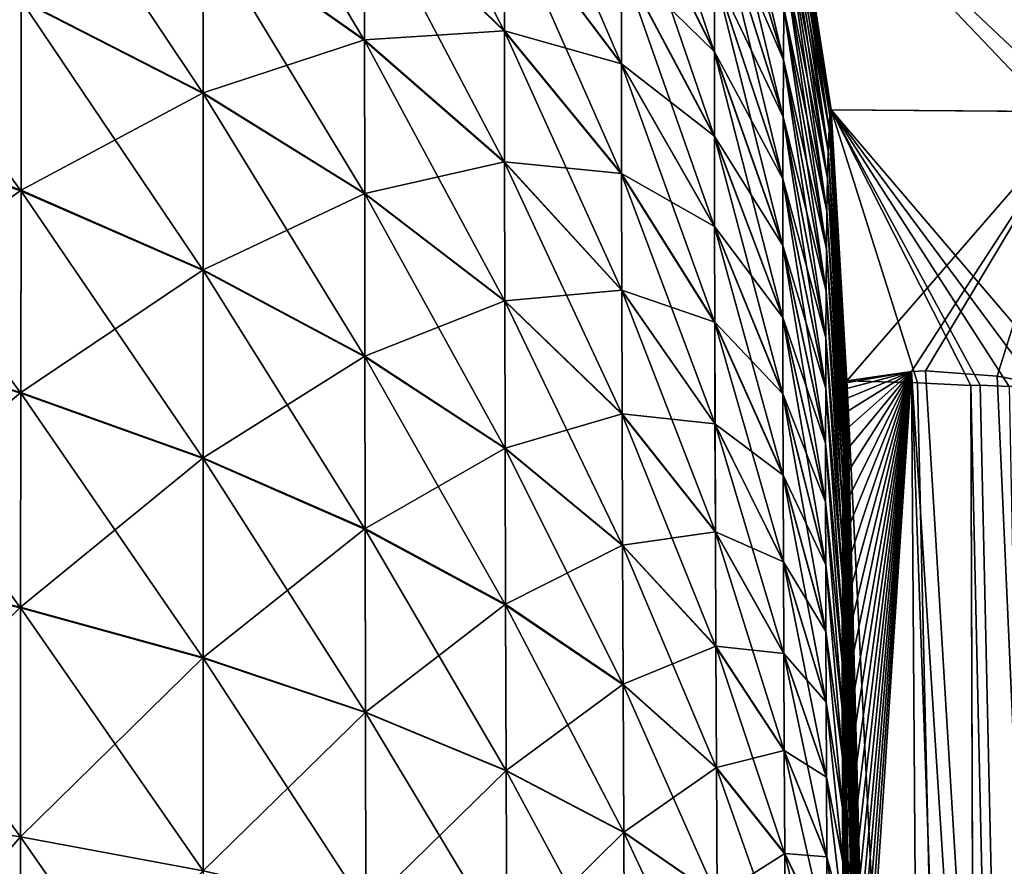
# Model space of a CAD drawing. Header units: metres. Extents: x -2 to 85, y -75 to 96.
# Tile 419 of 444: x 11.237 to 11.75, y 72.958 to 73.399. Entities that reach past the tile are written whole.
import ezdxf

# ---------------------------------------------------------------- set-up
doc = ezdxf.new("R2010")
doc.units = ezdxf.units.M
doc.layers.add('solid_20204500', color=7, linetype='CONTINUOUS')

msp = doc.modelspace()

# ---------------------------------------------------------------- linework, layer by layer
at = {"layer": 'solid_20204500'}
for points in [[(11.489854, 73.392929, -73.676201), (11.416959, 73.463409, -73.776245), (11.416917, 73.534271, -73.722198)], [(11.489786, 73.4571, -73.627266), (11.489854, 73.392929, -73.676201), (11.416917, 73.534271, -73.722198)], [(11.417023, 73.388199, -73.825966), (11.332903, 73.447662, -73.924355), (11.332889, 73.529556, -73.870209)], [(11.416959, 73.463409, -73.776245), (11.417023, 73.388199, -73.825966), (11.332889, 73.529556, -73.870209)], [(11.599245, 73.38205, -73.338394), (11.550748, 73.47998, -73.429924), (11.550792, 73.527, -73.376129)], [(11.599294, 73.423042, -73.291481), (11.599245, 73.38205, -73.338394), (11.550792, 73.527, -73.376129)], [(11.635127, 73.377975, -73.116997), (11.599535, 73.496071, -73.188713), (11.599733, 73.527855, -73.132568)], [(11.635327, 73.404922, -73.069305), (11.635127, 73.377975, -73.116997), (11.599733, 73.527855, -73.132568)], [(11.550791, 73.375854, -73.527367), (11.489786, 73.4571, -73.627266), (11.489753, 73.517464, -73.574455)], [(11.550748, 73.429604, -73.480354), (11.550791, 73.375854, -73.527367), (11.489753, 73.517464, -73.574455)], [(11.332922, 73.360741, -73.973671), (11.238235, 73.409142, -74.068512), (11.238295, 73.502647, -74.015465)], [(11.332903, 73.447662, -73.924355), (11.332922, 73.360741, -73.973671), (11.238295, 73.502647, -74.015465)], [(11.599535, 73.496262, 73.188492), (11.599389, 73.461342, 73.241394), (11.635127, 73.378136, 73.116806)], [(11.634978, 73.348297, -73.161949), (11.59939, 73.46109, -73.241631), (11.599535, 73.496071, -73.188713)], [(11.599535, 73.496262, 73.188492), (11.635127, 73.378136, 73.116806), (11.635328, 73.40509, 73.069115)], [(11.635127, 73.377975, -73.116997), (11.634978, 73.348297, -73.161949), (11.599535, 73.496071, -73.188713)], [(11.658914, 73.341934, -72.822723), (11.636739, 73.481377, -72.847153), (11.637282, 73.490631, -72.781746)], [(11.637282, 73.490562, 72.781815), (11.636739, 73.481339, 72.84716), (11.659416, 73.349297, 72.769211)], [(11.659416, 73.349358, -72.769157), (11.637282, 73.490631, -72.781746), (11.637937, 73.494354, -72.710724)], [(11.637282, 73.490562, 72.781815), (11.659891, 73.352226, 72.711014), (11.637877, 73.494347, 72.710724)], [(11.659416, 73.349358, -72.769157), (11.658914, 73.341934, -72.822723), (11.637282, 73.490631, -72.781746)], [(11.637282, 73.490562, 72.781815), (11.659416, 73.349297, 72.769211), (11.659891, 73.352226, 72.711014)], [(11.789713, 73.35112, 60.189018), (11.637877, 73.494347, 72.710724), (11.659891, 73.352226, 72.711014)], [(11.789713, 73.35112, 60.189018), (11.767509, 73.493073, 60.188774), (11.637877, 73.494347, 72.710724)], [(11.751703, 73.49295, -61.804325), (11.774291, 73.351318, -61.804581), (11.637937, 73.494354, -72.710724)], [(11.774291, 73.351318, -61.804581), (11.660019, 73.352211, -72.711014), (11.637937, 73.494354, -72.710724)], [(11.659416, 73.349358, -72.769157), (11.637937, 73.494354, -72.710724), (11.660019, 73.352211, -72.711014)], [(11.550748, 73.480354, 73.429604), (11.599245, 73.38237, 73.338112), (11.599293, 73.423363, 73.291237)], [(11.550748, 73.480354, 73.429604), (11.550748, 73.429932, 73.47998), (11.599245, 73.38237, 73.338112)], [(11.599245, 73.338112, -73.38237), (11.550748, 73.429604, -73.480354), (11.550748, 73.47998, -73.429924)], [(11.599245, 73.38205, -73.338394), (11.599245, 73.338112, -73.38237), (11.550748, 73.47998, -73.429924)], [(11.658492, 73.330788, -72.872604), (11.636283, 73.467606, -72.908028), (11.636739, 73.481377, -72.847153)], [(11.636739, 73.481339, 72.84716), (11.636284, 73.467682, 72.907875), (11.658915, 73.341904, 72.822731)], [(11.658914, 73.341934, -72.822723), (11.658492, 73.330788, -72.872604), (11.636739, 73.481377, -72.847153)], [(11.636739, 73.481339, 72.84716), (11.658915, 73.341904, 72.822731), (11.659416, 73.349297, 72.769211)], [(11.332903, 73.448006, 73.924057), (11.417023, 73.388519, 73.825699), (11.416959, 73.463745, 73.775887)], [(11.416959, 73.463745, 73.775887), (11.489854, 73.393227, 73.675873), (11.489787, 73.457413, 73.626846)], [(11.416959, 73.463745, 73.775887), (11.417023, 73.388519, 73.825699), (11.489854, 73.393227, 73.675873)], [(11.636284, 73.467682, 72.907875), (11.635901, 73.450165, 72.964813), (11.658493, 73.330849, 72.872475)], [(11.658139, 73.31646, -72.919334), (11.635901, 73.449982, -72.965057), (11.636283, 73.467606, -72.908028)], [(11.658492, 73.330788, -72.872604), (11.658139, 73.31646, -72.919334), (11.636283, 73.467606, -72.908028)], [(11.636284, 73.467682, 72.907875), (11.658493, 73.330849, 72.872475), (11.658915, 73.341904, 72.822731)], [(11.489957, 73.324821, -73.721222), (11.417023, 73.388199, -73.825966), (11.416959, 73.463409, -73.776245)], [(11.489854, 73.392929, -73.676201), (11.489957, 73.324821, -73.721222), (11.416959, 73.463409, -73.776245)], [(11.599389, 73.461342, 73.241394), (11.599293, 73.423363, 73.291237), (11.634978, 73.348511, 73.161751)], [(11.634881, 73.31601, -73.204292), (11.599294, 73.423042, -73.291481), (11.59939, 73.46109, -73.241631)], [(11.599389, 73.461342, 73.241394), (11.634978, 73.348511, 73.161751), (11.635127, 73.378136, 73.116806)], [(11.634978, 73.348297, -73.161949), (11.634881, 73.31601, -73.204292), (11.59939, 73.46109, -73.241631)], [(11.1338, 73.453522, 74.154541), (11.133607, 73.347939, 74.204987), (11.238235, 73.409515, 74.068184)], [(11.550877, 73.31871, -73.57093), (11.489854, 73.392929, -73.676201), (11.489786, 73.4571, -73.627266)], [(11.550791, 73.375854, -73.527367), (11.550877, 73.31871, -73.57093), (11.489786, 73.4571, -73.627266)], [(11.489787, 73.457413, 73.626846), (11.550792, 73.376129, 73.526993), (11.550748, 73.429932, 73.47998)], [(11.489787, 73.457413, 73.626846), (11.489854, 73.393227, 73.675873), (11.550792, 73.376129, 73.526993)], [(11.238157, 73.309906, -74.116005), (11.133607, 73.347496, -74.205414), (11.1338, 73.453125, -74.154892)], [(11.238235, 73.409142, -74.068512), (11.238157, 73.309906, -74.116005), (11.1338, 73.453125, -74.154892)], [(11.635901, 73.450165, 72.964813), (11.635585, 73.429184, 73.018501), (11.65814, 73.316612, 72.919128)], [(11.657847, 73.299347, -72.96331), (11.635585, 73.428978, -73.018707), (11.635901, 73.449982, -72.965057)], [(11.635901, 73.450165, 72.964813), (11.65814, 73.316612, 72.919128), (11.658493, 73.330849, 72.872475)], [(11.658139, 73.31646, -72.919334), (11.657847, 73.299347, -72.96331), (11.635901, 73.449982, -72.965057)], [(11.238235, 73.409515, 74.068184), (11.332922, 73.361092, 73.973366), (11.332903, 73.448006, 73.924057)], [(11.332903, 73.448006, 73.924057), (11.332922, 73.361092, 73.973366), (11.417023, 73.388519, 73.825699)], [(11.417109, 73.30838, -73.871262), (11.332922, 73.360741, -73.973671), (11.332903, 73.447662, -73.924355)], [(11.417023, 73.388199, -73.825966), (11.417109, 73.30838, -73.871262), (11.332903, 73.447662, -73.924355)], [(11.550748, 73.429932, 73.47998), (11.599245, 73.338402, 73.38205), (11.599245, 73.38237, 73.338112)], [(11.550748, 73.429932, 73.47998), (11.550792, 73.376129, 73.526993), (11.599245, 73.338402, 73.38205)], [(11.599293, 73.291237, -73.423363), (11.550791, 73.375854, -73.527367), (11.550748, 73.429604, -73.480354)], [(11.599245, 73.338112, -73.38237), (11.599293, 73.291237, -73.423363), (11.550748, 73.429604, -73.480354)], [(11.657609, 73.279701, -73.004784), (11.635327, 73.404922, -73.069305), (11.635585, 73.428978, -73.018707)], [(11.635585, 73.429184, 73.018501), (11.635328, 73.40509, 73.069115), (11.657847, 73.299507, 72.963135)], [(11.635585, 73.429184, 73.018501), (11.657847, 73.299507, 72.963135), (11.65814, 73.316612, 72.919128)], [(11.657847, 73.299347, -72.96331), (11.657609, 73.279701, -73.004784), (11.635585, 73.428978, -73.018707)], [(11.599293, 73.423363, 73.291237), (11.599245, 73.38237, 73.338112), (11.634881, 73.316284, 73.204086)], [(11.634832, 73.281204, -73.244141), (11.599245, 73.38205, -73.338394), (11.599294, 73.423042, -73.291481)], [(11.599293, 73.423363, 73.291237), (11.634881, 73.316284, 73.204086), (11.634978, 73.348511, 73.161751)], [(11.634881, 73.31601, -73.204292), (11.634832, 73.281204, -73.244141), (11.599294, 73.423042, -73.291481)], [(11.133607, 73.347939, 74.204987), (11.238157, 73.310326, 74.115608), (11.238235, 73.409515, 74.068184)], [(11.238235, 73.409515, 74.068184), (11.238157, 73.310326, 74.115608), (11.332922, 73.361092, 73.973366)], [(11.332948, 73.268501, -74.017838), (11.238157, 73.309906, -74.116005), (11.238235, 73.409142, -74.068512)], [(11.332922, 73.360741, -73.973671), (11.332948, 73.268501, -74.017838), (11.238235, 73.409142, -74.068512)], [(11.635328, 73.40509, 73.069115), (11.635127, 73.378136, 73.116806), (11.65761, 73.279839, 73.004631)], [(11.657424, 73.257683, -73.043884), (11.635127, 73.377975, -73.116997), (11.635327, 73.404922, -73.069305)], [(11.657609, 73.279701, -73.004784), (11.657424, 73.257683, -73.043884), (11.635327, 73.404922, -73.069305)], [(11.635328, 73.40509, 73.069115), (11.65761, 73.279839, 73.004631), (11.657847, 73.299507, 72.963135)], [(11.417023, 73.388519, 73.825699), (11.489957, 73.325104, 73.720978), (11.489854, 73.393227, 73.675873)], [(11.489854, 73.393227, 73.675873), (11.550878, 73.318977, 73.570641), (11.550792, 73.376129, 73.526993)], [(11.489854, 73.393227, 73.675873), (11.489957, 73.325104, 73.720978), (11.550878, 73.318977, 73.570641)], [(11.551008, 73.258057, -73.611), (11.489957, 73.324821, -73.721222), (11.489854, 73.392929, -73.676201)], [(11.550877, 73.31871, -73.57093), (11.551008, 73.258057, -73.611), (11.489854, 73.392929, -73.676201)], [(11.332922, 73.361092, 73.973366), (11.417109, 73.308701, 73.870987), (11.417023, 73.388519, 73.825699)], [(11.417023, 73.388519, 73.825699), (11.417109, 73.308701, 73.870987), (11.489957, 73.325104, 73.720978)], [(11.490097, 73.252533, -73.762222), (11.417109, 73.30838, -73.871262), (11.417023, 73.388199, -73.825966)], [(11.489957, 73.324821, -73.721222), (11.490097, 73.252533, -73.762222), (11.417023, 73.388199, -73.825966)], [(11.599245, 73.38237, 73.338112), (11.634832, 73.281479, 73.243904), (11.634881, 73.316284, 73.204086)], [(11.599245, 73.38237, 73.338112), (11.599245, 73.338402, 73.38205), (11.634832, 73.281479, 73.243904)], [(11.634832, 73.243904, -73.281479), (11.599245, 73.338112, -73.38237), (11.599245, 73.38205, -73.338394)], [(11.634832, 73.281204, -73.244141), (11.634832, 73.243904, -73.281479), (11.599245, 73.38205, -73.338394)], [(11.635127, 73.378136, 73.116806), (11.634978, 73.348511, 73.161751), (11.657424, 73.257813, 73.043732)], [(11.657287, 73.233398, -73.080734), (11.634978, 73.348297, -73.161949), (11.635127, 73.377975, -73.116997)], [(11.635127, 73.378136, 73.116806), (11.657424, 73.257813, 73.043732), (11.65761, 73.279839, 73.004631)], [(11.657424, 73.257683, -73.043884), (11.657287, 73.233398, -73.080734), (11.635127, 73.377975, -73.116997)], [(11.599389, 73.241394, -73.461342), (11.550877, 73.31871, -73.57093), (11.550791, 73.375854, -73.527367)], [(11.599293, 73.291237, -73.423363), (11.599389, 73.241394, -73.461342), (11.550791, 73.375854, -73.527367)], [(11.550792, 73.376129, 73.526993), (11.599294, 73.291481, 73.423042), (11.599245, 73.338402, 73.38205)], [(11.550792, 73.376129, 73.526993), (11.550878, 73.318977, 73.570641), (11.599294, 73.291481, 73.423042)], [(11.238157, 73.310326, 74.115608), (11.332948, 73.26889, 74.017464), (11.332922, 73.361092, 73.973366)], [(11.332922, 73.361092, 73.973366), (11.332948, 73.26889, 74.017464), (11.417109, 73.308701, 73.870987)], [(11.41722, 73.223671, -73.911827), (11.332948, 73.268501, -74.017838), (11.332922, 73.360741, -73.973671)], [(11.417109, 73.30838, -73.871262), (11.41722, 73.223671, -73.911827), (11.332922, 73.360741, -73.973671)], [(11.659416, 73.349297, 72.769211), (11.668166, 73.211098, 72.711151), (11.659891, 73.352226, 72.711014)], [(11.667809, 73.210068, -72.743698), (11.659416, 73.349358, -72.769157), (11.660019, 73.352211, -72.711014)], [(11.789713, 73.35112, 60.189018), (11.659891, 73.352226, 72.711014), (11.668166, 73.211098, 72.711151)], [(11.774291, 73.351318, -61.804581), (11.782969, 73.208229, -61.79034), (11.660019, 73.352211, -72.711014)], [(11.660019, 73.352211, -72.711014), (11.782969, 73.208229, -61.79034), (11.766968, 73.208206, -63.425777)], [(11.667809, 73.210068, -72.743698), (11.660019, 73.352211, -72.711014), (11.668167, 73.211098, -72.711105)], [(11.704991, 73.210037, -69.395714), (11.668167, 73.211098, -72.711105), (11.660019, 73.352211, -72.711014)], [(11.732707, 73.208626, -66.792671), (11.704991, 73.210037, -69.395714), (11.660019, 73.352211, -72.711014)], [(11.660019, 73.352211, -72.711014), (11.7377, 73.208847, -66.312248), (11.732707, 73.208626, -66.792671)], [(11.660019, 73.352211, -72.711014), (11.75274, 73.208229, -64.845398), (11.7377, 73.208847, -66.312248)], [(11.660019, 73.352211, -72.711014), (11.766968, 73.208206, -63.425777), (11.75274, 73.208229, -64.845398)], [(11.701942, 73.216042, 69.670036), (11.789713, 73.35112, 60.189018), (11.668166, 73.211098, 72.711151)], [(11.701942, 73.216042, 69.670036), (11.709176, 73.21627, 69.002197), (11.789713, 73.35112, 60.189018)], [(11.709176, 73.21627, 69.002197), (11.746425, 73.21347, 65.459747), (11.789713, 73.35112, 60.189018)], [(11.746425, 73.21347, 65.459747), (11.780144, 73.20723, 62.083363), (11.789713, 73.35112, 60.189018)], [(11.238063, 73.204628, -74.157455), (11.133368, 73.235435, -74.249481), (11.133607, 73.347496, -74.205414)], [(11.133607, 73.347939, 74.204987), (11.133369, 73.235954, 74.249092), (11.238157, 73.310326, 74.115608)], [(11.238157, 73.309906, -74.116005), (11.238063, 73.204628, -74.157455), (11.133607, 73.347496, -74.205414)], [(11.634978, 73.348511, 73.161751), (11.634881, 73.316284, 73.204086), (11.657287, 73.233582, 73.080574)], [(11.657197, 73.20697, -73.11544), (11.634881, 73.31601, -73.204292), (11.634978, 73.348297, -73.161949)], [(11.634978, 73.348511, 73.161751), (11.657287, 73.233582, 73.080574), (11.657424, 73.257813, 73.043732)], [(11.657287, 73.233398, -73.080734), (11.657197, 73.20697, -73.11544), (11.634978, 73.348297, -73.161949)], [(11.667478, 73.206932, -72.775986), (11.658914, 73.341934, -72.822723), (11.659416, 73.349358, -72.769157)], [(11.659416, 73.349297, 72.769211), (11.658915, 73.341904, 72.822731), (11.667477, 73.206917, 72.77607)], [(11.667809, 73.210068, -72.743698), (11.667478, 73.206932, -72.775986), (11.659416, 73.349358, -72.769157)], [(11.659416, 73.349297, 72.769211), (11.667808, 73.21006, 72.743752), (11.668166, 73.211098, 72.711151)], [(11.659416, 73.349297, 72.769211), (11.667477, 73.206917, 72.77607), (11.667808, 73.21006, 72.743752)], [(11.667173, 73.201691, -72.807953), (11.658492, 73.330788, -72.872604), (11.658914, 73.341934, -72.822723)], [(11.658915, 73.341904, 72.822731), (11.658493, 73.330849, 72.872475), (11.667172, 73.20166, 72.808075)], [(11.667478, 73.206932, -72.775986), (11.667173, 73.201691, -72.807953), (11.658914, 73.341934, -72.822723)], [(11.658915, 73.341904, 72.822731), (11.667172, 73.20166, 72.808075), (11.667477, 73.206917, 72.77607)], [(11.599245, 73.338402, 73.38205), (11.634832, 73.244141, 73.281204), (11.634832, 73.281479, 73.243904)], [(11.599245, 73.338402, 73.38205), (11.599294, 73.291481, 73.423042), (11.634832, 73.244141, 73.281204)], [(11.634881, 73.204086, -73.316284), (11.599293, 73.291237, -73.423363), (11.599245, 73.338112, -73.38237)], [(11.634832, 73.243904, -73.281479), (11.634881, 73.204086, -73.316284), (11.599245, 73.338112, -73.38237)], [(11.666646, 73.184792, -72.871292), (11.658139, 73.31646, -72.919334), (11.658492, 73.330788, -72.872604)], [(11.658493, 73.330849, 72.872475), (11.65814, 73.316612, 72.919128), (11.666895, 73.194252, 72.839951)], [(11.666896, 73.194298, -72.839783), (11.666646, 73.184792, -72.871292), (11.658492, 73.330788, -72.872604)], [(11.667173, 73.201691, -72.807953), (11.666896, 73.194298, -72.839783), (11.658492, 73.330788, -72.872604)], [(11.658493, 73.330849, 72.872475), (11.666895, 73.194252, 72.839951), (11.667172, 73.20166, 72.808075)], [(11.417109, 73.308701, 73.870987), (11.490097, 73.252823, 73.761971), (11.489957, 73.325104, 73.720978)], [(11.489957, 73.325104, 73.720978), (11.551007, 73.258316, 73.610786), (11.550878, 73.318977, 73.570641)], [(11.489957, 73.325104, 73.720978), (11.490097, 73.252823, 73.761971), (11.551007, 73.258316, 73.610786)], [(11.551185, 73.193687, -73.647491), (11.490097, 73.252533, -73.762222), (11.489957, 73.324821, -73.721222)], [(11.551008, 73.258057, -73.611), (11.551185, 73.193687, -73.647491), (11.489957, 73.324821, -73.721222)], [(11.599536, 73.188492, -73.496262), (11.551008, 73.258057, -73.611), (11.550877, 73.31871, -73.57093)], [(11.599389, 73.241394, -73.461342), (11.599536, 73.188492, -73.496262), (11.550877, 73.31871, -73.57093)], [(11.550878, 73.318977, 73.570641), (11.59939, 73.241631, 73.461082), (11.599294, 73.291481, 73.423042)], [(11.550878, 73.318977, 73.570641), (11.551007, 73.258316, 73.610786), (11.59939, 73.241631, 73.461082)], [(11.634881, 73.316284, 73.204086), (11.634832, 73.281479, 73.243904), (11.657196, 73.207191, 73.115273)], [(11.657151, 73.178467, -73.148102), (11.634832, 73.281204, -73.244141), (11.634881, 73.31601, -73.204292)], [(11.634881, 73.316284, 73.204086), (11.657196, 73.207191, 73.115273), (11.657287, 73.233582, 73.080574)], [(11.657197, 73.20697, -73.11544), (11.657151, 73.178467, -73.148102), (11.634881, 73.31601, -73.204292)], [(11.65814, 73.316612, 72.919128), (11.657847, 73.299507, 72.963135), (11.666426, 73.173218, 72.90226)], [(11.666428, 73.173309, -72.901993), (11.657847, 73.299347, -72.96331), (11.658139, 73.31646, -72.919334)], [(11.666646, 73.184792, -72.871292), (11.666428, 73.173309, -72.901993), (11.658139, 73.31646, -72.919334)], [(11.65814, 73.316612, 72.919128), (11.666644, 73.184723, 72.871521), (11.666895, 73.194252, 72.839951)], [(11.65814, 73.316612, 72.919128), (11.666426, 73.173218, 72.90226), (11.666644, 73.184723, 72.871521)], [(11.133369, 73.235954, 74.249092), (11.238063, 73.205109, 74.157089), (11.238157, 73.310326, 74.115608)], [(11.238157, 73.310326, 74.115608), (11.238063, 73.205109, 74.157089), (11.332948, 73.26889, 74.017464)], [(11.332978, 73.170639, -74.056389), (11.238063, 73.204628, -74.157455), (11.238157, 73.309906, -74.116005)], [(11.332948, 73.268501, -74.017838), (11.332978, 73.170639, -74.056389), (11.238157, 73.309906, -74.116005)], [(11.332948, 73.26889, 74.017464), (11.41722, 73.22403, 73.911484), (11.417109, 73.308701, 73.870987)], [(11.417109, 73.308701, 73.870987), (11.41722, 73.22403, 73.911484), (11.490097, 73.252823, 73.761971)], [(11.490275, 73.175827, -73.798935), (11.41722, 73.223671, -73.911827), (11.417109, 73.30838, -73.871262)], [(11.490097, 73.252533, -73.762222), (11.490275, 73.175827, -73.798935), (11.417109, 73.30838, -73.871262)], [(11.666242, 73.159828, -72.931831), (11.657609, 73.279701, -73.004784), (11.657847, 73.299347, -72.96331)], [(11.657847, 73.299507, 72.963135), (11.65761, 73.279839, 73.004631), (11.66624, 73.159706, 72.932106)], [(11.657847, 73.299507, 72.963135), (11.66624, 73.159706, 72.932106), (11.666426, 73.173218, 72.90226)], [(11.666428, 73.173309, -72.901993), (11.666242, 73.159828, -72.931831), (11.657847, 73.299347, -72.96331)], [(11.634978, 73.161751, -73.348511), (11.599389, 73.241394, -73.461342), (11.599293, 73.291237, -73.423363)], [(11.634881, 73.204086, -73.316284), (11.634978, 73.161751, -73.348511), (11.599293, 73.291237, -73.423363)], [(11.599294, 73.291481, 73.423042), (11.634881, 73.204292, 73.31601), (11.634832, 73.244141, 73.281204)], [(11.599294, 73.291481, 73.423042), (11.59939, 73.241631, 73.461082), (11.634881, 73.204292, 73.31601)], [(11.634832, 73.281479, 73.243904), (11.657151, 73.178696, 73.147903), (11.657196, 73.207191, 73.115273)], [(11.634832, 73.281479, 73.243904), (11.634832, 73.244141, 73.281204), (11.657151, 73.178696, 73.147903)], [(11.657151, 73.147903, -73.178696), (11.634832, 73.243904, -73.281479), (11.634832, 73.281204, -73.244141)], [(11.657151, 73.178467, -73.148102), (11.657151, 73.147903, -73.178696), (11.634832, 73.281204, -73.244141)], [(11.65761, 73.279839, 73.004631), (11.657424, 73.257813, 73.043732), (11.666086, 73.144211, 72.961128)], [(11.666087, 73.144371, -72.960854), (11.657424, 73.257683, -73.043884), (11.657609, 73.279701, -73.004784)], [(11.666242, 73.159828, -72.931831), (11.666087, 73.144371, -72.960854), (11.657609, 73.279701, -73.004784)], [(11.65761, 73.279839, 73.004631), (11.666086, 73.144211, 72.961128), (11.66624, 73.159706, 72.932106)], [(11.238063, 73.205109, 74.157089), (11.332978, 73.171089, 74.056046), (11.332948, 73.26889, 74.017464)], [(11.332948, 73.26889, 74.017464), (11.332978, 73.171089, 74.056046), (11.41722, 73.22403, 73.911484)], [(11.417357, 73.133804, -73.947227), (11.332978, 73.170639, -74.056389), (11.332948, 73.268501, -74.017838)], [(11.41722, 73.223671, -73.911827), (11.417357, 73.133804, -73.947227), (11.332948, 73.268501, -74.017838)], [(11.490097, 73.252823, 73.761971), (11.551185, 73.193947, 73.647263), (11.551007, 73.258316, 73.610786)], [(11.551007, 73.258316, 73.610786), (11.599535, 73.188713, 73.496071), (11.59939, 73.241631, 73.461082)], [(11.551007, 73.258316, 73.610786), (11.551185, 73.193947, 73.647263), (11.599535, 73.188713, 73.496071)], [(11.599733, 73.132347, -73.528046), (11.551185, 73.193687, -73.647491), (11.551008, 73.258057, -73.611)], [(11.599536, 73.188492, -73.496262), (11.599733, 73.132347, -73.528046), (11.551008, 73.258057, -73.611)], [(11.657424, 73.257813, 73.043732), (11.657287, 73.233582, 73.080574), (11.665966, 73.126938, 72.988945)], [(11.665967, 73.127121, -72.988686), (11.657287, 73.233398, -73.080734), (11.657424, 73.257683, -73.043884)], [(11.657424, 73.257813, 73.043732), (11.665966, 73.126938, 72.988945), (11.666086, 73.144211, 72.961128)], [(11.666087, 73.144371, -72.960854), (11.665967, 73.127121, -72.988686), (11.657424, 73.257683, -73.043884)], [(11.41722, 73.22403, 73.911484), (11.490275, 73.176147, 73.79863), (11.490097, 73.252823, 73.761971)], [(11.490097, 73.252823, 73.761971), (11.490275, 73.176147, 73.79863), (11.551185, 73.193947, 73.647263)], [(11.551412, 73.125374, -73.680153), (11.490275, 73.175827, -73.798935), (11.490097, 73.252533, -73.762222)], [(11.551185, 73.193687, -73.647491), (11.551412, 73.125374, -73.680153), (11.490097, 73.252533, -73.762222)], [(11.634832, 73.244141, 73.281204), (11.657151, 73.148102, 73.178467), (11.657151, 73.178696, 73.147903)], [(11.634832, 73.244141, 73.281204), (11.634881, 73.204292, 73.31601), (11.657151, 73.148102, 73.178467)], [(11.657196, 73.115273, -73.207191), (11.634881, 73.204086, -73.316284), (11.634832, 73.243904, -73.281479)], [(11.657151, 73.147903, -73.178696), (11.657196, 73.115273, -73.207191), (11.634832, 73.243904, -73.281479)], [(11.635127, 73.116814, -73.378136), (11.599536, 73.188492, -73.496262), (11.599389, 73.241394, -73.461342)], [(11.634978, 73.161751, -73.348511), (11.635127, 73.116814, -73.378136), (11.599389, 73.241394, -73.461342)], [(11.59939, 73.241631, 73.461082), (11.634978, 73.161949, 73.348297), (11.634881, 73.204292, 73.31601)], [(11.59939, 73.241631, 73.461082), (11.599535, 73.188713, 73.496071), (11.634978, 73.161949, 73.348297)], [(11.237949, 73.092957, -74.192162), (11.133082, 73.116577, -74.286369), (11.133368, 73.235435, -74.249481)], [(11.133369, 73.235954, 74.249092), (11.133083, 73.116905, 74.286217), (11.238063, 73.205109, 74.157089)], [(11.238063, 73.204628, -74.157455), (11.237949, 73.092957, -74.192162), (11.133368, 73.235435, -74.249481)], [(11.657287, 73.233582, 73.080574), (11.657196, 73.207191, 73.115273), (11.665881, 73.107864, 73.015549)], [(11.665881, 73.108055, -73.015312), (11.657197, 73.20697, -73.11544), (11.657287, 73.233398, -73.080734)], [(11.657287, 73.233582, 73.080574), (11.665881, 73.107864, 73.015549), (11.665966, 73.126938, 72.988945)], [(11.665967, 73.127121, -72.988686), (11.665881, 73.108055, -73.015312), (11.657287, 73.233398, -73.080734)], [(11.332978, 73.171089, 74.056046), (11.417357, 73.134216, 73.946915), (11.41722, 73.22403, 73.911484)], [(11.41722, 73.22403, 73.911484), (11.417357, 73.134216, 73.946915), (11.490275, 73.176147, 73.79863)], [(11.490496, 73.094444, -73.830978), (11.417357, 73.133804, -73.947227), (11.41722, 73.223671, -73.911827)], [(11.490275, 73.175827, -73.798935), (11.490496, 73.094444, -73.830978), (11.41722, 73.223671, -73.911827)], [(11.665812, 73.064636, 73.064842), (11.701942, 73.216042, 69.670036), (11.665829, 73.087013, 73.040955)], [(11.66583, 73.040726, 73.087212), (11.701942, 73.216042, 69.670036), (11.665812, 73.064636, 73.064842)], [(11.665829, 73.087013, 73.040955), (11.701942, 73.216042, 69.670036), (11.665881, 73.107864, 73.015549)], [(11.665881, 73.015289, 73.10807), (11.701942, 73.216042, 69.670036), (11.66583, 73.040726, 73.087212)], [(11.665881, 73.107864, 73.015549), (11.701942, 73.216042, 69.670036), (11.665966, 73.126938, 72.988945)], [(11.665967, 72.988663, 73.127136), (11.701942, 73.216042, 69.670036), (11.665881, 73.015289, 73.10807)], [(11.665966, 73.126938, 72.988945), (11.701942, 73.216042, 69.670036), (11.666086, 73.144211, 72.961128)], [(11.666087, 72.960831, 73.144386), (11.701942, 73.216042, 69.670036), (11.665967, 72.988663, 73.127136)], [(11.666086, 73.144211, 72.961128), (11.701942, 73.216042, 69.670036), (11.66624, 73.159706, 72.932106)], [(11.666242, 72.931808, 73.159843), (11.701942, 73.216042, 69.670036), (11.666087, 72.960831, 73.144386)], [(11.66624, 73.159706, 72.932106), (11.701942, 73.216042, 69.670036), (11.666426, 73.173218, 72.90226)], [(11.666428, 72.90197, 73.173317), (11.701942, 73.216042, 69.670036), (11.666242, 72.931808, 73.159843)], [(11.666426, 73.173218, 72.90226), (11.701942, 73.216042, 69.670036), (11.666644, 73.184723, 72.871521)], [(11.666646, 72.871269, 73.184799), (11.701942, 73.216042, 69.670036), (11.666428, 72.90197, 73.173317)], [(11.666644, 73.184723, 72.871521), (11.701942, 73.216042, 69.670036), (11.666895, 73.194252, 72.839951)], [(11.666896, 72.839752, 73.194305), (11.701942, 73.216042, 69.670036), (11.666646, 72.871269, 73.184799)], [(11.666895, 73.194252, 72.839951), (11.701942, 73.216042, 69.670036), (11.667172, 73.20166, 72.808075)], [(11.667173, 72.807922, 73.201698), (11.701942, 73.216042, 69.670036), (11.666896, 72.839752, 73.194305)], [(11.667172, 73.20166, 72.808075), (11.701942, 73.216042, 69.670036), (11.667477, 73.206917, 72.77607)], [(11.667478, 72.775955, 73.20694), (11.701942, 73.216042, 69.670036), (11.667173, 72.807922, 73.201698)], [(11.667477, 73.206917, 72.77607), (11.701942, 73.216042, 69.670036), (11.667808, 73.21006, 72.743752)], [(11.667809, 72.743683, 73.210075), (11.701942, 73.216042, 69.670036), (11.667478, 72.775955, 73.20694)], [(11.667808, 73.21006, 72.743752), (11.701942, 73.216042, 69.670036), (11.668166, 73.211098, 72.711151)], [(11.668166, 72.711159, 73.211098), (11.701942, 73.216042, 69.670036), (11.667809, 72.743683, 73.210075)], [(11.717456, 71.039726, 70.493378), (11.701942, 73.216042, 69.670036), (11.668166, 72.711159, 73.211098)], [(11.848537, 70.931213, 57.507046), (11.709176, 73.21627, 69.002197), (11.701942, 73.216042, 69.670036)], [(11.865381, 68.619324, 58.430325), (11.701942, 73.216042, 69.670036), (11.717456, 71.039726, 70.493378)], [(11.865381, 68.619324, 58.430325), (11.848537, 70.931213, 57.507046), (11.701942, 73.216042, 69.670036)], [(11.848537, 70.931213, 57.507046), (11.746425, 73.21347, 65.459747), (11.709176, 73.21627, 69.002197)], [(11.848537, 70.931213, 57.507046), (11.780144, 73.20723, 62.083363), (11.746425, 73.21347, 65.459747)], [(11.742942, 70.34565, -68.856789), (11.667478, 73.206932, -72.775986), (11.667809, 73.210068, -72.743698)], [(11.742942, 70.34565, -68.856789), (11.667809, 73.210068, -72.743698), (11.668167, 73.211098, -72.711105)], [(11.737535, 71.798416, -67.852516), (11.668167, 73.211098, -72.711105), (11.704991, 73.210037, -69.395714)], [(11.742942, 70.34565, -68.856789), (11.668167, 73.211098, -72.711105), (11.737535, 71.798416, -67.852516)], [(11.737535, 71.798416, -67.852516), (11.704991, 73.210037, -69.395714), (11.732707, 73.208626, -66.792671)], [(11.899408, 65.858124, -57.878517), (11.732707, 73.208626, -66.792671), (11.7377, 73.208847, -66.312248)], [(11.737535, 71.798416, -67.852516), (11.732707, 73.208626, -66.792671), (11.899408, 65.858124, -57.878517)], [(11.899408, 65.858124, -57.878517), (11.7377, 73.208847, -66.312248), (11.75274, 73.208229, -64.845398)], [(11.133083, 73.116905, 74.286217), (11.237949, 73.093269, 74.192017), (11.238063, 73.205109, 74.157089)], [(11.238063, 73.205109, 74.157089), (11.237949, 73.093269, 74.192017), (11.332978, 73.171089, 74.056046)], [(11.333016, 73.066833, -74.088669), (11.237949, 73.092957, -74.192162), (11.238063, 73.204628, -74.157455)], [(11.332978, 73.170639, -74.056389), (11.333016, 73.066833, -74.088669), (11.238063, 73.204628, -74.157455)], [(11.634881, 73.204292, 73.31601), (11.657197, 73.11544, 73.20697), (11.657151, 73.148102, 73.178467)], [(11.634881, 73.204292, 73.31601), (11.634978, 73.161949, 73.348297), (11.657197, 73.11544, 73.20697)], [(11.657287, 73.080574, -73.233582), (11.634978, 73.161751, -73.348511), (11.634881, 73.204086, -73.316284)], [(11.657196, 73.115273, -73.207191), (11.657287, 73.080574, -73.233582), (11.634881, 73.204086, -73.316284)], [(11.657196, 73.207191, 73.115273), (11.657151, 73.178696, 73.147903), (11.665829, 73.087013, 73.040955)], [(11.66583, 73.087204, -73.040741), (11.657151, 73.178467, -73.148102), (11.657197, 73.20697, -73.11544)], [(11.657196, 73.207191, 73.115273), (11.665829, 73.087013, 73.040955), (11.665881, 73.107864, 73.015549)], [(11.665881, 73.108055, -73.015312), (11.66583, 73.087204, -73.040741), (11.657197, 73.20697, -73.11544)], [(11.742942, 70.34565, -68.856789), (11.667173, 73.201691, -72.807953), (11.667478, 73.206932, -72.775986)], [(11.742942, 70.34565, -68.856789), (11.666896, 73.194298, -72.839783), (11.667173, 73.201691, -72.807953)], [(11.490275, 73.176147, 73.79863), (11.551412, 73.125664, 73.679878), (11.551185, 73.193947, 73.647263)], [(11.551185, 73.193947, 73.647263), (11.599733, 73.132568, 73.527855), (11.599535, 73.188713, 73.496071)], [(11.551185, 73.193947, 73.647263), (11.551412, 73.125664, 73.679878), (11.599733, 73.132568, 73.527855)], [(11.599986, 73.072762, -73.556488), (11.551412, 73.125374, -73.680153), (11.551185, 73.193687, -73.647491)], [(11.599733, 73.132347, -73.528046), (11.599986, 73.072762, -73.556488), (11.551185, 73.193687, -73.647491)], [(11.742942, 70.34565, -68.856789), (11.666646, 73.184792, -72.871292), (11.666896, 73.194298, -72.839783)], [(11.599535, 73.188713, 73.496071), (11.635127, 73.116997, 73.377975), (11.634978, 73.161949, 73.348297)], [(11.599535, 73.188713, 73.496071), (11.599733, 73.132568, 73.527855), (11.635127, 73.116997, 73.377975)], [(11.635328, 73.069115, -73.40509), (11.599733, 73.132347, -73.528046), (11.599536, 73.188492, -73.496262)], [(11.635127, 73.116814, -73.378136), (11.635328, 73.069115, -73.40509), (11.599536, 73.188492, -73.496262)], [(11.742942, 70.34565, -68.856789), (11.666428, 73.173309, -72.901993), (11.666646, 73.184792, -72.871292)], [(11.657151, 73.178696, 73.147903), (11.665812, 73.064636, 73.064842), (11.665829, 73.087013, 73.040955)], [(11.657151, 73.178696, 73.147903), (11.657151, 73.148102, 73.178467), (11.665812, 73.064636, 73.064842)], [(11.665812, 73.064835, -73.064651), (11.657151, 73.147903, -73.178696), (11.657151, 73.178467, -73.148102)], [(11.66583, 73.087204, -73.040741), (11.665812, 73.064835, -73.064651), (11.657151, 73.178467, -73.148102)], [(11.417357, 73.134216, 73.946915), (11.490496, 73.094818, 73.830696), (11.490275, 73.176147, 73.79863)], [(11.490275, 73.176147, 73.79863), (11.490496, 73.094818, 73.830696), (11.551412, 73.125664, 73.679878)], [(11.551691, 73.05291, -73.708641), (11.490496, 73.094444, -73.830978), (11.490275, 73.175827, -73.798935)], [(11.551412, 73.125374, -73.680153), (11.551691, 73.05291, -73.708641), (11.490275, 73.175827, -73.798935)], [(11.742942, 70.34565, -68.856789), (11.666242, 73.159828, -72.931831), (11.666428, 73.173309, -72.901993)], [(11.237949, 73.093269, 74.192017), (11.333016, 73.067123, 74.088539), (11.332978, 73.171089, 74.056046)], [(11.332978, 73.171089, 74.056046), (11.333016, 73.067123, 74.088539), (11.417357, 73.134216, 73.946915)], [(11.417522, 73.038467, -73.976875), (11.333016, 73.066833, -74.088669), (11.332978, 73.170639, -74.056389)], [(11.417357, 73.133804, -73.947227), (11.417522, 73.038467, -73.976875), (11.332978, 73.170639, -74.056389)], [(11.634978, 73.161949, 73.348297), (11.657287, 73.080734, 73.233398), (11.657197, 73.11544, 73.20697)], [(11.634978, 73.161949, 73.348297), (11.635127, 73.116997, 73.377975), (11.657287, 73.080734, 73.233398)], [(11.657424, 73.043732, -73.257813), (11.635127, 73.116814, -73.378136), (11.634978, 73.161751, -73.348511)], [(11.657287, 73.080574, -73.233582), (11.657424, 73.043732, -73.257813), (11.634978, 73.161751, -73.348511)], [(11.742942, 70.34565, -68.856789), (11.666087, 73.144371, -72.960854), (11.666242, 73.159828, -72.931831)], [(11.657151, 73.148102, 73.178467), (11.66583, 73.040726, 73.087212), (11.665812, 73.064636, 73.064842)], [(11.657151, 73.148102, 73.178467), (11.657197, 73.11544, 73.20697), (11.66583, 73.040726, 73.087212)], [(11.665829, 73.040939, -73.087021), (11.657196, 73.115273, -73.207191), (11.657151, 73.147903, -73.178696)], [(11.665812, 73.064835, -73.064651), (11.665829, 73.040939, -73.087021), (11.657151, 73.147903, -73.178696)], [(11.742942, 70.34565, -68.856789), (11.665967, 73.127121, -72.988686), (11.666087, 73.144371, -72.960854)], [(11.333016, 73.067123, 74.088539), (11.417522, 73.038734, 73.976753), (11.417357, 73.134216, 73.946915)], [(11.417357, 73.134216, 73.946915), (11.417522, 73.038734, 73.976753), (11.490496, 73.094818, 73.830696)], [(11.490762, 73.008118, -73.857803), (11.417522, 73.038467, -73.976875), (11.417357, 73.133804, -73.947227)], [(11.490496, 73.094444, -73.830978), (11.490762, 73.008118, -73.857803), (11.417357, 73.133804, -73.947227)], [(11.551412, 73.125664, 73.679878), (11.599986, 73.073013, 73.556252), (11.599733, 73.132568, 73.527855)], [(11.599733, 73.132568, 73.527855), (11.635327, 73.069305, 73.404922), (11.635127, 73.116997, 73.377975)], [(11.599733, 73.132568, 73.527855), (11.599986, 73.073013, 73.556252), (11.635327, 73.069305, 73.404922)], [(11.635585, 73.018501, -73.429184), (11.599986, 73.072762, -73.556488), (11.599733, 73.132347, -73.528046)], [(11.635328, 73.069115, -73.40509), (11.635585, 73.018501, -73.429184), (11.599733, 73.132347, -73.528046)], [(11.490496, 73.094818, 73.830696), (11.55169, 73.053238, 73.708389), (11.551412, 73.125664, 73.679878)], [(11.551412, 73.125664, 73.679878), (11.55169, 73.053238, 73.708389), (11.599986, 73.073013, 73.556252)], [(11.600298, 73.009552, -73.581284), (11.551691, 73.05291, -73.708641), (11.551412, 73.125374, -73.680153)], [(11.599986, 73.072762, -73.556488), (11.600298, 73.009552, -73.581284), (11.551412, 73.125374, -73.680153)], [(11.742942, 70.34565, -68.856789), (11.665881, 73.108055, -73.015312), (11.665967, 73.127121, -72.988686)], [(11.133083, 73.116905, 74.286217), (11.132742, 72.989792, 74.315346), (11.237949, 73.093269, 74.192017)], [(11.237813, 72.973839, -74.219376), (11.132742, 72.989799, -74.315277), (11.133082, 73.116577, -74.286369)], [(11.237949, 73.092957, -74.192162), (11.237813, 72.973839, -74.219376), (11.133082, 73.116577, -74.286369)], [(11.635127, 73.116997, 73.377975), (11.657423, 73.043884, 73.257683), (11.657287, 73.080734, 73.233398)], [(11.635127, 73.116997, 73.377975), (11.635327, 73.069305, 73.404922), (11.657423, 73.043884, 73.257683)], [(11.65761, 73.004631, -73.279839), (11.635328, 73.069115, -73.40509), (11.635127, 73.116814, -73.378136)], [(11.657424, 73.043732, -73.257813), (11.65761, 73.004631, -73.279839), (11.635127, 73.116814, -73.378136)], [(11.665881, 73.015541, -73.107872), (11.657287, 73.080574, -73.233582), (11.657196, 73.115273, -73.207191)], [(11.665829, 73.040939, -73.087021), (11.665881, 73.015541, -73.107872), (11.657196, 73.115273, -73.207191)], [(11.657197, 73.11544, 73.20697), (11.665881, 73.015289, 73.10807), (11.66583, 73.040726, 73.087212)], [(11.657197, 73.11544, 73.20697), (11.657287, 73.080734, 73.233398), (11.665881, 73.015289, 73.10807)], [(11.748676, 68.862823, -69.816116), (11.66583, 73.087204, -73.040741), (11.665881, 73.108055, -73.015312)], [(11.748676, 68.862823, -69.816116), (11.665881, 73.108055, -73.015312), (11.742942, 70.34565, -68.856789)], [(11.417522, 73.038734, 73.976753), (11.490761, 73.008362, 73.857697), (11.490496, 73.094818, 73.830696)], [(11.490496, 73.094818, 73.830696), (11.490761, 73.008362, 73.857697), (11.55169, 73.053238, 73.708389)], [(11.132742, 72.989792, 74.315346), (11.237814, 72.973831, 74.219444), (11.237949, 73.093269, 74.192017)], [(11.333061, 72.956108, -74.113998), (11.237813, 72.973839, -74.219376), (11.237949, 73.092957, -74.192162)], [(11.237949, 73.093269, 74.192017), (11.237814, 72.973831, 74.219444), (11.333016, 73.067123, 74.088539)], [(11.333016, 73.066833, -74.088669), (11.333061, 72.956108, -74.113998), (11.237949, 73.092957, -74.192162)], [(11.552028, 72.976036, -73.732491), (11.490762, 73.008118, -73.857803), (11.490496, 73.094444, -73.830978)], [(11.551691, 73.05291, -73.708641), (11.552028, 72.976036, -73.732491), (11.490496, 73.094444, -73.830978)], [(11.748676, 68.862823, -69.816116), (11.665812, 73.064835, -73.064651), (11.66583, 73.087204, -73.040741)], [(11.657287, 73.080734, 73.233398), (11.665967, 72.988663, 73.127136), (11.665881, 73.015289, 73.10807)], [(11.657287, 73.080734, 73.233398), (11.657423, 73.043884, 73.257683), (11.665967, 72.988663, 73.127136)], [(11.665966, 72.988937, -73.126938), (11.657424, 73.043732, -73.257813), (11.657287, 73.080574, -73.233582)], [(11.665881, 73.015541, -73.107872), (11.665966, 72.988937, -73.126938), (11.657287, 73.080574, -73.233582)], [(11.55169, 73.053238, 73.708389), (11.600298, 73.009842, 73.581062), (11.599986, 73.073013, 73.556252)], [(11.599986, 73.073013, 73.556252), (11.635585, 73.018715, 73.428978), (11.635327, 73.069305, 73.404922)], [(11.599986, 73.073013, 73.556252), (11.600298, 73.009842, 73.581062), (11.635585, 73.018715, 73.428978)], [(11.635901, 72.964813, -73.450165), (11.600298, 73.009552, -73.581284), (11.599986, 73.072762, -73.556488)], [(11.635585, 73.018501, -73.429184), (11.635901, 72.964813, -73.450165), (11.599986, 73.072762, -73.556488)], [(11.635327, 73.069305, 73.404922), (11.657609, 73.004784, 73.279701), (11.657423, 73.043884, 73.257683)], [(11.635327, 73.069305, 73.404922), (11.635585, 73.018715, 73.428978), (11.657609, 73.004784, 73.279701)], [(11.657847, 72.963135, -73.299507), (11.635585, 73.018501, -73.429184), (11.635328, 73.069115, -73.40509)], [(11.65761, 73.004631, -73.279839), (11.657847, 72.963135, -73.299507), (11.635328, 73.069115, -73.40509)], [(11.237814, 72.973831, 74.219444), (11.333061, 72.9561, 74.114067), (11.333016, 73.067123, 74.088539)], [(11.333016, 73.067123, 74.088539), (11.333061, 72.9561, 74.114067), (11.417522, 73.038734, 73.976753)], [(11.41772, 72.936783, -74.000137), (11.333061, 72.956108, -74.113998), (11.333016, 73.066833, -74.088669)], [(11.417522, 73.038467, -73.976875), (11.41772, 72.936783, -74.000137), (11.333016, 73.066833, -74.088669)], [(11.748676, 68.862823, -69.816116), (11.665829, 73.040939, -73.087021), (11.665812, 73.064835, -73.064651)], [(11.490761, 73.008362, 73.857697), (11.552027, 72.976257, 73.732391), (11.55169, 73.053238, 73.708389)], [(11.55169, 73.053238, 73.708389), (11.552027, 72.976257, 73.732391), (11.600298, 73.009842, 73.581062)], [(11.600675, 72.942513, -73.602013), (11.552028, 72.976036, -73.732491), (11.551691, 73.05291, -73.708641)], [(11.600298, 73.009552, -73.581284), (11.600675, 72.942513, -73.602013), (11.551691, 73.05291, -73.708641)], [(11.657423, 73.043884, 73.257683), (11.666087, 72.960831, 73.144386), (11.665967, 72.988663, 73.127136)], [(11.657423, 73.043884, 73.257683), (11.657609, 73.004784, 73.279701), (11.666087, 72.960831, 73.144386)], [(11.666086, 72.961121, -73.144211), (11.65761, 73.004631, -73.279839), (11.657424, 73.043732, -73.257813)], [(11.665966, 72.988937, -73.126938), (11.666086, 72.961121, -73.144211), (11.657424, 73.043732, -73.257813)], [(11.333061, 72.9561, 74.114067), (11.41772, 72.936775, 74.000198), (11.417522, 73.038734, 73.976753)], [(11.417522, 73.038734, 73.976753), (11.41772, 72.936775, 74.000198), (11.490761, 73.008362, 73.857697)], [(11.491079, 72.916039, -73.878845), (11.41772, 72.936783, -74.000137), (11.417522, 73.038467, -73.976875)], [(11.490762, 73.008118, -73.857803), (11.491079, 72.916039, -73.878845), (11.417522, 73.038467, -73.976875)], [(11.748676, 68.862823, -69.816116), (11.665881, 73.015541, -73.107872), (11.665829, 73.040939, -73.087021)], [(11.600298, 73.009842, 73.581062), (11.635901, 72.965057, 73.449982), (11.635585, 73.018715, 73.428978)], [(11.635585, 73.018715, 73.428978), (11.657847, 72.96331, 73.299347), (11.657609, 73.004784, 73.279701)], [(11.635585, 73.018715, 73.428978), (11.635901, 72.965057, 73.449982), (11.657847, 72.96331, 73.299347)], [(11.65814, 72.919128, -73.316612), (11.635901, 72.964813, -73.450165), (11.635585, 73.018501, -73.429184)], [(11.657847, 72.963135, -73.299507), (11.65814, 72.919128, -73.316612), (11.635585, 73.018501, -73.429184)], [(11.748676, 68.862823, -69.816116), (11.665966, 72.988937, -73.126938), (11.665881, 73.015541, -73.107872)], [(11.41772, 72.936775, 74.000198), (11.491078, 72.916031, 73.878899), (11.490761, 73.008362, 73.857697)], [(11.490761, 73.008362, 73.857697), (11.491078, 72.916031, 73.878899), (11.552027, 72.976257, 73.732391)], [(11.55243, 72.894051, -73.751167), (11.491079, 72.916039, -73.878845), (11.490762, 73.008118, -73.857803)], [(11.552028, 72.976036, -73.732491), (11.55243, 72.894051, -73.751167), (11.490762, 73.008118, -73.857803)], [(11.552027, 72.976257, 73.732391), (11.600674, 72.942703, 73.601929), (11.600298, 73.009842, 73.581062)], [(11.600298, 73.009842, 73.581062), (11.600674, 72.942703, 73.601929), (11.635901, 72.965057, 73.449982)], [(11.636284, 72.907875, -73.467682), (11.600675, 72.942513, -73.602013), (11.600298, 73.009552, -73.581284)], [(11.635901, 72.964813, -73.450165), (11.636284, 72.907875, -73.467682), (11.600298, 73.009552, -73.581284)], [(11.657609, 73.004784, 73.279701), (11.666242, 72.931808, 73.159843), (11.666087, 72.960831, 73.144386)], [(11.657609, 73.004784, 73.279701), (11.657847, 72.96331, 73.299347), (11.666242, 72.931808, 73.159843)], [(11.66624, 72.932106, -73.159706), (11.657847, 72.963135, -73.299507), (11.65761, 73.004631, -73.279839)], [(11.666086, 72.961121, -73.144211), (11.66624, 72.932106, -73.159706), (11.65761, 73.004631, -73.279839)], [(11.237652, 72.845573, -74.237968), (11.132335, 72.853294, -74.334984), (11.132742, 72.989799, -74.315277)], [(11.132742, 72.989792, 74.315346), (11.132335, 72.853157, 74.335121), (11.237814, 72.973831, 74.219444)], [(11.237813, 72.973839, -74.219376), (11.237652, 72.845573, -74.237968), (11.132742, 72.989799, -74.315277)], [(11.748676, 68.862823, -69.816116), (11.666086, 72.961121, -73.144211), (11.665966, 72.988937, -73.126938)], [(11.132335, 72.853157, 74.335121), (11.237652, 72.845444, 74.238098), (11.237814, 72.973831, 74.219444)], [(11.333116, 72.836868, -74.131317), (11.237652, 72.845573, -74.237968), (11.237813, 72.973839, -74.219376)], [(11.237814, 72.973831, 74.219444), (11.237652, 72.845444, 74.238098), (11.333061, 72.9561, 74.114067)], [(11.333061, 72.956108, -74.113998), (11.333116, 72.836868, -74.131317), (11.237813, 72.973839, -74.219376)], [(11.491078, 72.916031, 73.878899), (11.55243, 72.894043, 73.751213), (11.552027, 72.976257, 73.732391)], [(11.552027, 72.976257, 73.732391), (11.55243, 72.894043, 73.751213), (11.600674, 72.942703, 73.601929)], [(11.601124, 72.871017, -73.618225), (11.55243, 72.894051, -73.751167), (11.552028, 72.976036, -73.732491)], [(11.600675, 72.942513, -73.602013), (11.601124, 72.871017, -73.618225), (11.552028, 72.976036, -73.732491)], [(11.600674, 72.942703, 73.601929), (11.636283, 72.908035, 73.467606), (11.635901, 72.965057, 73.449982)], [(11.635901, 72.965057, 73.449982), (11.658139, 72.919334, 73.31646), (11.657847, 72.96331, 73.299347)], [(11.635901, 72.965057, 73.449982), (11.636283, 72.908035, 73.467606), (11.658139, 72.919334, 73.31646)], [(11.658493, 72.872475, -73.330849), (11.636284, 72.907875, -73.467682), (11.635901, 72.964813, -73.450165)], [(11.65814, 72.919128, -73.316612), (11.658493, 72.872475, -73.330849), (11.635901, 72.964813, -73.450165)], [(11.657847, 72.96331, 73.299347), (11.666428, 72.90197, 73.173317), (11.666242, 72.931808, 73.159843)], [(11.657847, 72.96331, 73.299347), (11.658139, 72.919334, 73.31646), (11.666428, 72.90197, 73.173317)], [(11.666426, 72.902252, -73.173218), (11.65814, 72.919128, -73.316612), (11.657847, 72.963135, -73.299507)], [(11.66624, 72.932106, -73.159706), (11.666426, 72.902252, -73.173218), (11.657847, 72.963135, -73.299507)], [(11.748676, 68.862823, -69.816116), (11.66624, 72.932106, -73.159706), (11.666086, 72.961121, -73.144211)]]:
    msp.add_3dface(points, dxfattribs=at)

doc.saveas('drawing.dxf')
